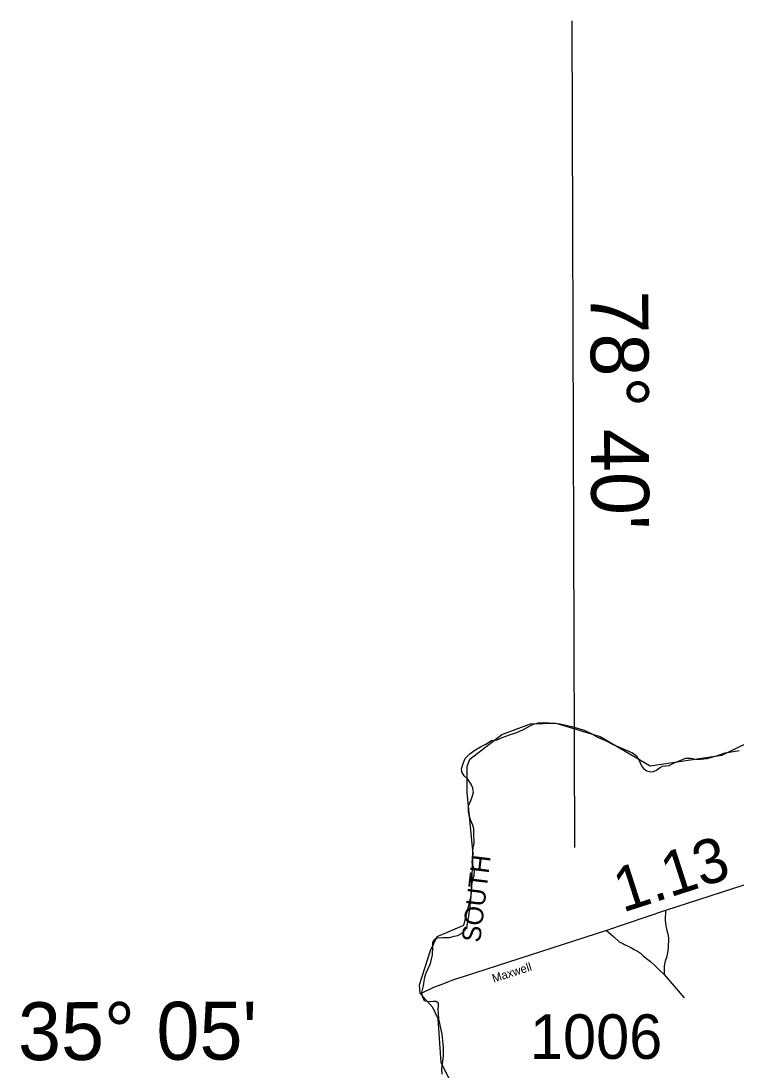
# Model space of a CAD drawing. Extents: x 2093524 to 2270757, y 289120 to 570408.
# Drawn here: x 2093524 to 2101561, y 485292 to 497075 of the extents above; entities that cross this region are included whole.
import ezdxf

# ---------------------------------------------------------------- set-up
doc = ezdxf.new("R2010")
doc.units = 0
for name, color, linetype in [('Exist Boundary Political CountyLine', 7, 'Continuous'), ('Exist Hydrographic Misc Water Feature', 7, 'Continuous'), ('Exist Hydrographic River Shore Label', 7, 'Continuous'), ('Exist Road Non-System Type 51', 7, 'Continuous'), ('Exist Road Secondary Mileage Hundredths English Label', 7, 'Continuous'), ('Exist Road Secondary Type 51 Attributed', 7, 'Continuous'), ('Exist Road Secondary Type 51 Label', 7, 'Continuous'), ('Exist Road Secondary Type 51 Number Label', 7, 'Continuous'), ('Map Preparation Longitude Latitude Label', 7, 'Continuous'), ('Map Preparation Longitude Latitude Lines', 7, 'Continuous')]:
    doc.layers.add(name, color=color, linetype=linetype)

msp = doc.modelspace()

# ---------------------------------------------------------------- linework, layer by layer
at = {"layer": 'Exist Boundary Political CountyLine'}
for points in [[(2099098, 489083), (2099174, 489118), (2099234, 489149), (2099285, 489177), (2099340, 489192), (2099394, 489194), (2099458, 489192), (2099528, 489189), (2099586, 489179), (2099650, 489167), (2099711, 489152), (2099779, 489131), (2099856, 489108), (2099932, 489070), (2100010, 489028), (2100093, 488994), (2100182, 488949), (2100286, 488903), (2100346, 488876), (2100397, 488855), (2100442, 488820), (2100471, 488769), (2100499, 488709), (2100522, 488678), (2100557, 488653), (2100585, 488643), (2100623, 488642), (2100666, 488660), (2100701, 488685), (2100736, 488706), (2100808, 488714), (2100867, 488742), (2100942, 488773), (2100996, 488794), (2101048, 488795), (2101111, 488783), (2101165, 488782), (2101236, 488791), (2101352, 488826), (2101439, 488853), (2101507, 488867), (2101597, 488880)], [(2098814, 488992), (2098877, 489002), (2098933, 489028), (2099014, 489055), (2099098, 489083)], [(2098260, 485244), (2098256, 485308), (2098275, 485446), (2098274, 485546), (2098259, 485695), (2098221, 485865), (2098219, 485925), (2098214, 485971), (2098219, 486011), (2098216, 486042), (2098186, 486060), (2098156, 486062), (2098117, 486059), (2098064, 486067), (2098036, 486115), (2098029, 486164), (2098049, 486237), (2098056, 486288), (2098062, 486335), (2098080, 486384), (2098100, 486432), (2098128, 486488), (2098138, 486536), (2098150, 486584), (2098153, 486672), (2098155, 486723), (2098164, 486749), (2098183, 486769), (2098214, 486776), (2098267, 486779), (2098340, 486782), (2098393, 486794), (2098434, 486804), (2098474, 486825), (2098516, 486867), (2098535, 486898), (2098556, 486996), (2098568, 487103), (2098583, 487244), (2098594, 487401), (2098617, 487477), (2098622, 487534), (2098611, 487572), (2098594, 487619), (2098599, 487662), (2098604, 487738), (2098606, 487799), (2098617, 487832), (2098614, 487951), (2098616, 487999), (2098604, 488042), (2098578, 488103), (2098560, 488151), (2098554, 488197), (2098556, 488258), (2098581, 488318), (2098599, 488372), (2098611, 488412), (2098602, 488458), (2098584, 488503), (2098548, 488557), (2098507, 488597), (2098480, 488640), (2098477, 488675), (2098497, 488746), (2098516, 488790), (2098568, 488843), (2098624, 488883), (2098690, 488923), (2098751, 488951), (2098814, 488992)]]:
    msp.add_lwpolyline(points, dxfattribs=at)
at = {"layer": 'Exist Hydrographic Misc Water Feature'}
for points in [[(2098004, 486249), (2098128, 486633), (2098202, 486793), (2098502, 486918), (2098584, 487244), (2098608, 487720), (2098538, 488410), (2098538, 488702), (2098570, 488783), (2098928, 489062), (2099253, 489180), (2099536, 489187), (2100036, 489039), (2100596, 488707), (2101403, 488828), (2101769, 489005), (2102101, 489362), (2102143, 489447)], [(2100754, 483214), (2100754, 483386), (2100787, 483519), (2100778, 483667), (2100736, 483750), (2100519, 483951), (2100160, 484182), (2099976, 484382), (2099684, 484332), (2099176, 484362), (2098984, 484445), (2098708, 484778), (2098433, 484994), (2098248, 485378), (2098213, 485867), (2098155, 485993), (2098012, 486150), (2098004, 486249)]]:
    msp.add_lwpolyline(points, dxfattribs=at)
at = {"layer": 'Exist Road Non-System Type 51'}
msp.add_line((2100755, 486363), (2100978, 486102), dxfattribs=at)
for points in [[(2100769, 487082), (2100765, 486980), (2100770, 486938), (2100777, 486894), (2100788, 486844), (2100798, 486806), (2100801, 486770), (2100802, 486730), (2100800, 486706), (2100799, 486668), (2100794, 486632), (2100787, 486594), (2100779, 486554), (2100766, 486516), (2100759, 486482), (2100753, 486453), (2100752, 486425), (2100754, 486401), (2100755, 486363)], [(2100105, 486858), (2100183, 486792), (2100248, 486733), (2100290, 486712), (2100308, 486700), (2100347, 486683), (2100385, 486664), (2100417, 486647), (2100452, 486627), (2100488, 486604), (2100519, 486575), (2100568, 486532), (2100598, 486510), (2100643, 486471), (2100674, 486438), (2100696, 486418), (2100755, 486363)]]:
    msp.add_lwpolyline(points, dxfattribs=at)
at = {"layer": 'Exist Road Secondary Type 51 Attributed'}
msp.add_lwpolyline([(2103703, 487959), (2103144, 487817), (2102852, 487742), (2102696, 487700), (2102601, 487678), (2102504, 487645), (2102408, 487613), (2102251, 487561), (2100769, 487082), (2100105, 486858), (2098507, 486344), (2098396, 486310), (2098319, 486277), (2098255, 486253), (2098162, 486217), (2098030, 486155)], dxfattribs=at)
at = {"layer": 'Map Preparation Longitude Latitude Lines'}
msp.add_line((2099751, 487790), (2099719, 497075), dxfattribs=at)

# ---------------------------------------------------------------- texts
at = {"layer": 'Exist Hydrographic River Shore Label'}
msp.add_text('SOUTH', height=210, rotation=83.0247, dxfattribs=at).set_placement((2098685, 486718))
at = {"layer": 'Exist Road Secondary Mileage Hundredths English Label'}
msp.add_text('1.13', height=500, rotation=17.8926, dxfattribs=at).set_placement((2100287, 487058))
at = {"layer": 'Exist Road Secondary Type 51 Label'}
msp.add_text('Maxwell', height=95, rotation=17.8241, dxfattribs=at).set_placement((2098837, 486272))
at = {"layer": 'Exist Road Secondary Type 51 Number Label'}
msp.add_text('1006', height=500, dxfattribs=at).set_placement((2099245, 485417))
at = {"layer": 'Map Preparation Longitude Latitude Label'}
for s, rotation, p in [("78° 40'", 270.1924, (2099926, 494048)), ("35° 05'", 0.1683, (2093492, 485402))]:
    msp.add_text(s, height=650, rotation=rotation, dxfattribs=at).set_placement(p)

doc.saveas('drawing.dxf')
